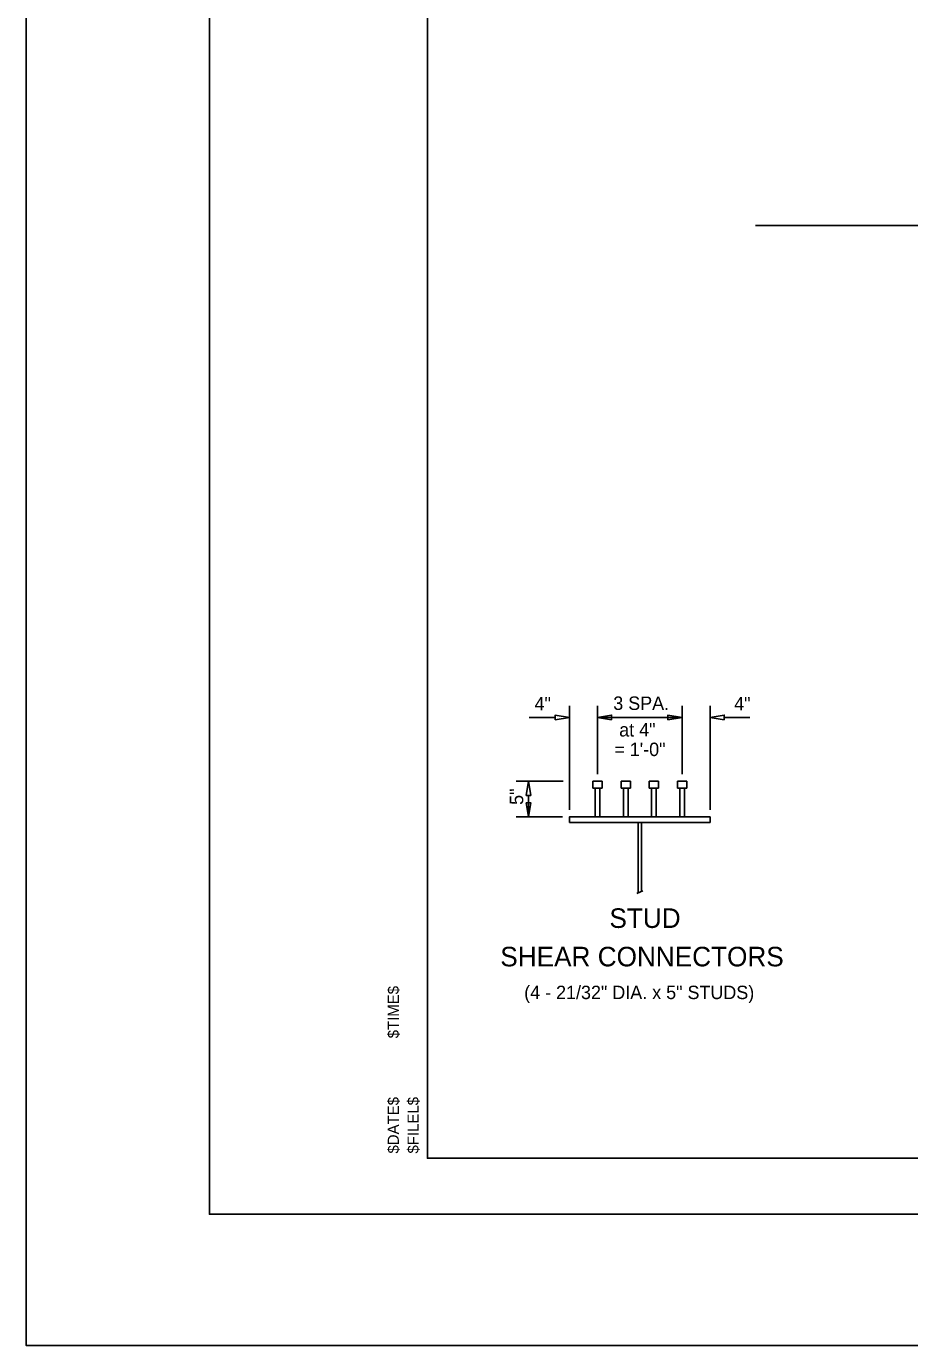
# Model space of a CAD drawing. Extents: x 4944 to 17449, y 3824 to 49087.
# Drawn here: x 12345 to 13104, y 32310 to 33442 of the extents above; entities that cross this region are included whole.
import ezdxf

# ---------------------------------------------------------------- set-up
doc = ezdxf.new("R2010")
doc.units = 0
for name, color, linetype in [('36_S_LINES', 7, 'Continuous'), ('37_S_TXT', 7, 'Continuous'), ('3A', 7, 'Continuous'), ('BEAM', 7, 'Continuous'), ('DIM', 7, 'Continuous'), ('Level 14', 7, 'Continuous'), ('Level 25', 7, 'Continuous'), ('Level 35', 7, 'Continuous'), ('steel', 7, 'Continuous')]:
    doc.layers.add(name, color=color, linetype=linetype)

# ---------------------------------------------------------------- blocks, each defined once
blk = doc.blocks.new('STAMP_')
at = {"layer": 'steel'}
for s, p in [('$TIME$', (8.008, 7.429)), ('$DATE$', (8.008, 2.563)), ('$FILEL$', (8.846, 2.563))]:
    blk.add_text(s, height=0.4724, rotation=90, dxfattribs=at).set_placement(p)
blk = doc.blocks.new('4MH')
at = {"layer": 'Level 35'}
for radius, start, end in [(0.06, 112.5426, 157.4574), (0.0945, 112.5426, 157.4574), (0.06, 22.5426, 67.4574), (0.0945, 22.5426, 67.4574), (0.06, 202.5426, 247.4574), (0.0945, 202.5426, 247.4574), (0.06, 292.5426, 337.4574), (0.0945, 292.5426, 337.4574)]:
    blk.add_arc((0, 0), radius, start, end, dxfattribs=at)

msp = doc.modelspace()

# ---------------------------------------------------------------- linework, layer by layer
at = {"layer": '36_S_LINES'}
for p, q in [((12811.5, 32769.7), (12811.5, 32858.9)), ((12835.5, 32800.2), (12835.5, 32858.9)), ((12908.2, 32800.2), (12908.2, 32858.9)), ((12932.2, 32769.7), (12932.2, 32858.9)), ((12799.3, 32849), (12776.9, 32849)), ((12835.5, 32849), (12908.2, 32849)), ((12944.4, 32849), (12966.4, 32849)), ((12806, 32794.2), (12765.6, 32794.2)), ((12776.3, 32782), (12776.3, 32763.7)), ((12805.4, 32763.7), (12765.6, 32763.7)), ((12874.4, 32700.2), (12869.4, 32697.8))]:
    msp.add_line(p, q, dxfattribs=at)
for points in [[(12799.3, 32846.9), (12799.3, 32851), (12811.5, 32849)], [(12847.6, 32846.9), (12847.6, 32851), (12835.5, 32849)], [(12896.1, 32846.9), (12896.1, 32851), (12908.2, 32849)], [(12944.4, 32846.9), (12944.4, 32851), (12932.2, 32849)], [(12774.3, 32782), (12778.3, 32782), (12776.3, 32794.2)], [(12774.3, 32775.8), (12778.3, 32775.8), (12776.3, 32763.7)]]:
    msp.add_lwpolyline(points, close=True, dxfattribs=at)
at = {"layer": '37_S_TXT'}
msp.add_lwpolyline([(12345.1, 34613.8), (15801.2, 34613.8), (15801.2, 32309.8), (12345.1, 32309.8)], close=True, dxfattribs=at)
at = {"layer": 'DEFPOINTS'}
msp.add_line((13525.1, 33271.2), (12971.3, 33271.2), dxfattribs=at)
at = {"layer": 'DIM'}
msp.add_lwpolyline([(12502.3, 34534.6), (15766.4, 34534.6), (15766.4, 32422.6), (12502.3, 32422.6)], close=True, dxfattribs=at)
at = {"layer": 'Level 14'}
msp.add_lwpolyline([(15713.6, 32470.6), (12689.5, 32470.6), (12689.5, 34486.6), (15713.6, 34486.6)], close=True, dxfattribs=at)
at = {"layer": 'Level 25'}
for p, q in [((12839.5, 32794.2), (12831.5, 32794.2)), ((12831.5, 32794.2), (12831.5, 32788.2)), ((12839.5, 32788.2), (12839.5, 32794.2)), ((12855.9, 32794.2), (12855.9, 32788.2)), ((12863.8, 32794.2), (12855.9, 32794.2)), ((12863.8, 32788.2), (12863.8, 32794.2)), ((12879.9, 32794.2), (12887.9, 32794.2)), ((12879.9, 32788.2), (12879.9, 32794.2)), ((12887.9, 32794.2), (12887.9, 32788.2)), ((12904.3, 32788.2), (12904.3, 32794.2)), ((12904.3, 32794.2), (12912.2, 32794.2)), ((12912.2, 32794.2), (12912.2, 32788.2)), ((12831.5, 32788.2), (12839.5, 32788.2)), ((12833.5, 32763.7), (12833.5, 32788.2)), ((12837.5, 32763.7), (12837.5, 32788.2)), ((12855.9, 32788.2), (12863.8, 32788.2)), ((12857.8, 32763.7), (12857.8, 32788.2)), ((12861.8, 32763.7), (12861.8, 32788.2)), ((12887.9, 32788.2), (12879.9, 32788.2)), ((12881.9, 32763.7), (12881.9, 32788.2)), ((12885.9, 32763.7), (12885.9, 32788.2)), ((12912.2, 32788.2), (12904.3, 32788.2)), ((12906.2, 32763.7), (12906.2, 32788.2)), ((12910.3, 32763.7), (12910.3, 32788.2)), ((12811.5, 32763.7), (12932.2, 32763.7)), ((12811.5, 32758.8), (12811.5, 32763.7)), ((12811.5, 32758.8), (12932.2, 32758.8)), ((12870.4, 32758.8), (12870.4, 32698.3)), ((12873.4, 32758.8), (12873.4, 32699.7)), ((12873.4, 32700.1), (12873.4, 32758.8)), ((12932.2, 32763.7), (12932.2, 32758.8))]:
    msp.add_line(p, q, dxfattribs=at)

# ---------------------------------------------------------------- block references
at = {"layer": 'DEFPOINTS', "xscale": 0.9, "yscale": 0.9}
for p in [(12811.5, 32763.7), (12817.5, 32763.7), (12823.6, 32763.7), (12829.6, 32763.7), (12835.6, 32763.7), (12841.7, 32763.7), (12847.7, 32763.7), (12853.7, 32763.7), (12859.8, 32763.7), (12865.8, 32763.7), (12871.9, 32763.7), (12877.9, 32763.7), (12883.9, 32763.7), (12890, 32763.7), (12896, 32763.7), (12902.1, 32763.7), (12908.1, 32763.7), (12914.1, 32763.7), (12920.2, 32763.7), (12926.2, 32763.7), (12932.2, 32763.7)]:
    msp.add_blockref('4MH', p, dxfattribs=at)
at = {"layer": 'steel', "xscale": 20.32004064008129, "yscale": 20.32004064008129}
msp.add_blockref('STAMP_', (12502.3, 32422.6), dxfattribs=at)

# ---------------------------------------------------------------- texts
at = {"layer": '3A'}
for s, p in [('4"', (12781.5, 32855)), ('3 SPA.', (12849.1, 32855.4)), ('4"', (12952.9, 32855)), ('at 4"', (12854.2, 32832.6)), ('= 1\'-0"', (12850, 32815.8)), ('(4 - 21/32" DIA. x 5" STUDS)', (12772.6, 32607.2))]:
    msp.add_text(s, height=11.52, dxfattribs=at).set_placement(p)
msp.add_text('5"', height=11.52, rotation=90, dxfattribs=at).set_placement((12771.8, 32773.9))
at = {"layer": 'BEAM'}
for s, p in [('STUD', (12845.8, 32668.3)), ('SHEAR CONNECTORS', (12752.1, 32635.3))]:
    msp.add_text(s, height=16.8, dxfattribs=at).set_placement(p)

doc.saveas('drawing.dxf')
